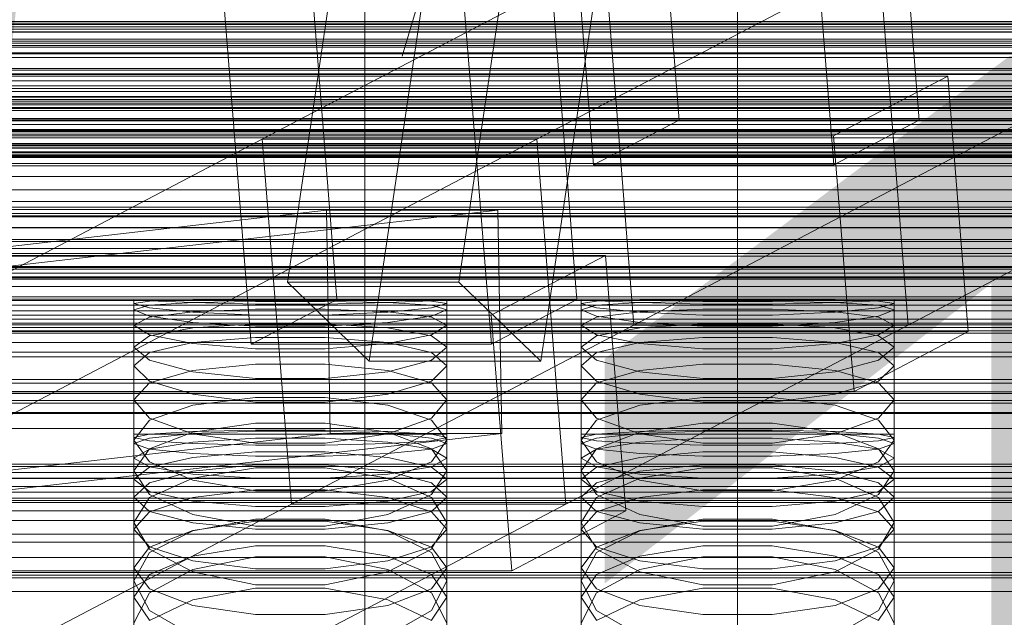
# Model space of a CAD drawing. Header units: millimetres. Extents: x -4738 to 65662, y -68080 to 6847.
# Tile 269 of 656: x -46 to 86, y -33925 to -33845. Entities that reach past the tile are written whole.
import ezdxf

# ---------------------------------------------------------------- set-up
doc = ezdxf.new("R2010")
doc.units = ezdxf.units.MM
for name, color, linetype, lineweight in [('COTAS_O', 1, 'Continuous', 0), ('COTAS_P', 1, 'Continuous', 0), ('frontal_briquetadora', 7, 'Continuous', 0), ('frontal_C01', 7, 'Continuous', 0), ('frontal_C02', 7, 'Continuous', 0), ('frontal_C03', 7, 'Continuous', 0), ('frontal_C10', 7, 'Continuous', 0), ('frontal_secador', 7, 'Continuous', 0)]:
    doc.layers.add(name, color=color, linetype=linetype, lineweight=lineweight)
doc.dimstyles.new('R19_100', dxfattribs={"dimtxt": 250, "dimasz": 150, "dimexe": 150, "dimexo": 80, "dimgap": 100, "dimtad": 1, "dimtih": 1, "dimtoh": 1, "dimdsep": 46, "dimcen": 0.09, "dimadec": 0, "dimazin": 0, "dimtfac": 1, "dimtdec": 4, "dimtofl": 0, "dimtmove": 0, "dimatfit": 3, "dimfxl": 1, "dimtolj": 1, "dimtzin": 0, "dimarcsym": 0})

# ---------------------------------------------------------------- blocks, each defined once
blk = doc.blocks.new('DIM_R30_48')
at = {"layer": 'COTAS_O'}
for p, q in [((-1725, -33700), (-1575, -33655)), ((1725, -33700), (1575, -33655)), ((-1725, -34400), (-1725, -33700)), ((-1725, -33700), (1725, -33700)), ((-1725, -33700), (-1575, -33745)), ((1725, -33700), (1575, -33745)), ((1725, -34400), (1725, -33700))]:
    blk.add_line(p, q, dxfattribs=at)
blk.add_text('3450 O', height=250, dxfattribs=at).set_placement((0, -33600))
blk = doc.blocks.new('DIM_R30_49')
at = {"layer": 'COTAS_P'}
for p, q in [((-150, -32300), (550, -32300)), ((550, -32300), (505, -32450)), ((550, -34900), (550, -32300)), ((550, -32300), (595, -32450)), ((550, -34900), (505, -34750)), ((550, -34900), (595, -34750)), ((-150, -34900), (550, -34900))]:
    blk.add_line(p, q, dxfattribs=at)
blk.add_text('2600 P', height=250, rotation=90, dxfattribs=at).set_placement((450, -33600))
blk = doc.blocks.new('DIM_R30_51')
at = {"layer": 'COTAS_O'}
for p, q in [((-650, -33700), (50, -33700)), ((50, -33700), (5, -33850)), ((50, -34900), (50, -33700)), ((50, -33700), (95, -33850)), ((50, -34900), (5, -34750)), ((50, -34900), (95, -34750)), ((-650, -34900), (50, -34900))]:
    blk.add_line(p, q, dxfattribs=at)
blk.add_text('1200 O', height=250, rotation=90, dxfattribs=at).set_placement((-50, -34300))
blk = doc.blocks.new('DIM_R30_52')
at = {"layer": 'COTAS_O'}
for p, q in [((-650, -34200), (-500, -34155)), ((650, -34200), (500, -34155)), ((-650, -34900), (-650, -34200)), ((-650, -34200), (650, -34200)), ((-650, -34200), (-500, -34245)), ((650, -34200), (500, -34245)), ((650, -34900), (650, -34200))]:
    blk.add_line(p, q, dxfattribs=at)
blk.add_text('1300 O', height=250, dxfattribs=at).set_placement((0, -34100))

msp = doc.modelspace()

# ---------------------------------------------------------------- linework, layer by layer
at = {"layer": 'frontal_briquetadora'}
for p, q in [((200, -33861.773), (-160, -33861.773)), ((-28.92, -33882.856), (-31, -33882.75)), ((-31, -33900.75), (-31, -33882.75)), ((-31, -33883.222), (-28.92, -33882.881)), ((-28.92, -33882.881), (-23.094, -33882.76)), ((-23.094, -33883.094), (-28.92, -33882.856)), ((-23.094, -33882.76), (-14.674, -33882.752)), ((-14.674, -33882.922), (-23.094, -33883.063)), ((-14.674, -33882.752), (-5.326, -33882.752)), ((-5.326, -33882.922), (-14.674, -33882.922)), ((-5.326, -33882.752), (3.094, -33882.76)), ((3.094, -33883.063), (-5.326, -33882.922)), ((3.094, -33882.76), (8.92, -33882.881)), ((8.92, -33882.856), (3.094, -33883.094)), ((11, -33882.75), (8.92, -33882.856)), ((8.92, -33882.881), (11, -33883.222)), ((11, -33900.75), (11, -33882.75)), ((31.08, -33882.856), (29, -33882.75)), ((29, -33900.75), (29, -33882.75)), ((29, -33883.222), (31.08, -33882.881)), ((31.08, -33882.881), (36.906, -33882.76)), ((36.906, -33883.094), (31.08, -33882.856)), ((36.906, -33882.76), (45.326, -33882.752)), ((45.326, -33882.922), (36.906, -33883.063)), ((45.326, -33882.752), (54.674, -33882.752)), ((54.674, -33882.922), (45.326, -33882.922)), ((54.674, -33882.752), (63.094, -33882.76)), ((63.094, -33883.063), (54.674, -33882.922)), ((63.094, -33882.76), (68.92, -33882.881)), ((68.92, -33882.856), (63.094, -33883.094)), ((71, -33882.75), (68.92, -33882.856)), ((68.92, -33882.881), (71, -33883.222)), ((71, -33900.75), (71, -33882.75)), ((-28.92, -33883.775), (-31, -33883.222)), ((-31, -33901.201), (-31, -33883.222)), ((-28.92, -33883.423), (-31, -33884.062)), ((-31, -33902.002), (-31, -33884.062)), ((-31, -33884.062), (-28.92, -33884.912)), ((-23.094, -33883.063), (-28.92, -33883.423)), ((-23.094, -33884.371), (-28.92, -33883.775)), ((-14.674, -33883.285), (-23.094, -33883.094)), ((-14.674, -33883.964), (-23.094, -33884.304)), ((-5.326, -33883.285), (-14.674, -33883.285)), ((-5.326, -33883.964), (-14.674, -33883.964)), ((3.094, -33883.094), (-5.326, -33883.285)), ((3.094, -33884.304), (-5.326, -33883.964)), ((8.92, -33883.423), (3.094, -33883.063)), ((8.92, -33883.775), (3.094, -33884.371)), ((11, -33883.222), (8.92, -33883.775)), ((11, -33884.062), (8.92, -33883.423)), ((8.92, -33884.912), (11, -33884.062)), ((11, -33901.201), (11, -33883.222)), ((11, -33902.002), (11, -33884.062)), ((31.08, -33883.775), (29, -33883.222)), ((29, -33901.201), (29, -33883.222)), ((31.08, -33883.423), (29, -33884.062)), ((29, -33902.002), (29, -33884.062)), ((29, -33884.062), (31.08, -33884.912)), ((36.906, -33883.063), (31.08, -33883.423)), ((36.906, -33884.371), (31.08, -33883.775)), ((45.326, -33883.285), (36.906, -33883.094)), ((45.326, -33883.964), (36.906, -33884.304)), ((54.674, -33883.285), (45.326, -33883.285)), ((54.674, -33883.964), (45.326, -33883.964)), ((63.094, -33883.094), (54.674, -33883.285)), ((63.094, -33884.304), (54.674, -33883.964)), ((68.92, -33883.423), (63.094, -33883.063)), ((68.92, -33883.775), (63.094, -33884.371)), ((71, -33883.222), (68.92, -33883.775)), ((71, -33884.062), (68.92, -33883.423)), ((68.92, -33884.912), (71, -33884.062)), ((71, -33901.201), (71, -33883.222)), ((71, -33902.002), (71, -33884.062)), ((-28.92, -33885.021), (-31, -33886.106)), ((-23.094, -33884.304), (-28.92, -33885.021)), ((-28.92, -33884.912), (-23.094, -33885.746)), ((-14.674, -33884.761), (-23.094, -33884.371)), ((-5.326, -33884.761), (-14.674, -33884.761)), ((3.094, -33884.371), (-5.326, -33884.761)), ((8.92, -33885.021), (3.094, -33884.304)), ((3.094, -33885.746), (8.92, -33884.912)), ((11, -33886.106), (8.92, -33885.021)), ((31.08, -33885.021), (29, -33886.106)), ((36.906, -33884.304), (31.08, -33885.021)), ((31.08, -33884.912), (36.906, -33885.746)), ((45.326, -33884.761), (36.906, -33884.371)), ((54.674, -33884.761), (45.326, -33884.761)), ((63.094, -33884.371), (54.674, -33884.761)), ((68.92, -33885.021), (63.094, -33884.304)), ((63.094, -33885.746), (68.92, -33884.912)), ((71, -33886.106), (68.92, -33885.021)), ((-31, -33903.952), (-31, -33886.106)), ((-28.92, -33887.4), (-31, -33886.106)), ((-28.92, -33887.559), (-23.094, -33886.485)), ((-23.094, -33885.746), (-14.674, -33886.268)), ((-23.094, -33886.485), (-14.674, -33885.947)), ((-14.674, -33885.947), (-5.326, -33885.947)), ((-14.674, -33886.268), (-5.326, -33886.268)), ((-5.326, -33886.268), (3.094, -33885.746)), ((-5.326, -33885.947), (3.094, -33886.485)), ((3.094, -33886.485), (8.92, -33887.559)), ((11, -33886.106), (8.92, -33887.4)), ((11, -33903.952), (11, -33886.106)), ((29, -33903.952), (29, -33886.106)), ((31.08, -33887.4), (29, -33886.106)), ((31.08, -33887.559), (36.906, -33886.485)), ((36.906, -33885.746), (45.326, -33886.268)), ((36.906, -33886.485), (45.326, -33885.947)), ((45.326, -33885.947), (54.674, -33885.947)), ((45.326, -33886.268), (54.674, -33886.268)), ((54.674, -33886.268), (63.094, -33885.746)), ((54.674, -33885.947), (63.094, -33886.485)), ((63.094, -33886.485), (68.92, -33887.559)), ((71, -33886.106), (68.92, -33887.4)), ((71, -33903.952), (71, -33886.106)), ((-31, -33889.086), (-28.92, -33887.559)), ((-23.094, -33888.59), (-28.92, -33887.4)), ((-14.674, -33887.791), (-23.094, -33888.46)), ((-5.326, -33887.791), (-14.674, -33887.791)), ((3.094, -33888.46), (-5.326, -33887.791)), ((8.92, -33887.4), (3.094, -33888.59)), ((8.92, -33887.559), (11, -33889.086)), ((29, -33889.086), (31.08, -33887.559)), ((36.906, -33888.59), (31.08, -33887.4)), ((45.326, -33887.791), (36.906, -33888.46)), ((54.674, -33887.791), (45.326, -33887.791)), ((63.094, -33888.46), (54.674, -33887.791)), ((68.92, -33887.4), (63.094, -33888.59)), ((68.92, -33887.559), (71, -33889.086)), ((-28.92, -33890.822), (-31, -33889.086)), ((-31, -33906.796), (-31, -33889.086)), ((-23.094, -33888.46), (-28.92, -33889.77)), ((-14.674, -33889.308), (-23.094, -33888.59)), ((-5.326, -33889.308), (-14.674, -33889.308)), ((3.094, -33888.59), (-5.326, -33889.308)), ((8.92, -33889.77), (3.094, -33888.46)), ((11, -33889.086), (8.92, -33890.822)), ((11, -33906.796), (11, -33889.086)), ((31.08, -33890.822), (29, -33889.086)), ((29, -33906.796), (29, -33889.086)), ((36.906, -33888.46), (31.08, -33889.77)), ((45.326, -33889.308), (36.906, -33888.59)), ((54.674, -33889.308), (45.326, -33889.308)), ((63.094, -33888.59), (54.674, -33889.308)), ((68.92, -33889.77), (63.094, -33888.46)), ((71, -33889.086), (68.92, -33890.822)), ((71, -33906.796), (71, -33889.086)), ((-28.92, -33889.77), (-31, -33891.591)), ((-23.094, -33892.364), (-28.92, -33890.822)), ((8.92, -33890.822), (3.094, -33892.364)), ((11, -33891.591), (8.92, -33889.77)), ((31.08, -33889.77), (29, -33891.591)), ((36.906, -33892.364), (31.08, -33890.822)), ((68.92, -33890.822), (63.094, -33892.364)), ((71, -33891.591), (68.92, -33889.77)), ((-31, -33909.185), (-31, -33891.591)), ((-31, -33891.591), (-28.92, -33893.618)), ((-14.674, -33891.333), (-23.094, -33892.198)), ((-5.326, -33891.333), (-14.674, -33891.333)), ((3.094, -33892.198), (-5.326, -33891.333)), ((8.92, -33893.618), (11, -33891.591)), ((11, -33909.185), (11, -33891.591)), ((29, -33909.185), (29, -33891.591)), ((29, -33891.591), (31.08, -33893.618)), ((45.326, -33891.333), (36.906, -33892.198)), ((54.674, -33891.333), (45.326, -33891.333)), ((63.094, -33892.198), (54.674, -33891.333)), ((68.92, -33893.618), (71, -33891.591)), ((71, -33909.185), (71, -33891.591)), ((-23.094, -33892.198), (-28.92, -33893.859)), ((-14.674, -33893.278), (-23.094, -33892.364)), ((-5.326, -33893.277), (-14.674, -33893.278)), ((3.094, -33892.364), (-5.326, -33893.277)), ((8.92, -33893.859), (3.094, -33892.198)), ((36.906, -33892.198), (31.08, -33893.859)), ((45.326, -33893.278), (36.906, -33892.364)), ((54.674, -33893.277), (45.326, -33893.278)), ((63.094, -33892.364), (54.674, -33893.277)), ((68.92, -33893.859), (63.094, -33892.198)), ((-28.92, -33893.859), (-31, -33896.116)), ((-28.92, -33893.618), (-23.094, -33895.393)), ((3.094, -33895.393), (8.92, -33893.618)), ((11, -33896.116), (8.92, -33893.859)), ((31.08, -33893.859), (29, -33896.116)), ((31.08, -33893.618), (36.906, -33895.393)), ((63.094, -33895.393), (68.92, -33893.618)), ((71, -33896.116), (68.92, -33893.859)), ((200, -33895.045), (-160, -33895.045)), ((-28.92, -33898.576), (-31, -33896.116)), ((-31, -33913.502), (-31, -33896.116)), ((-23.094, -33895.393), (-14.674, -33896.435)), ((-23.094, -33896.858), (-14.674, -33895.8)), ((-14.674, -33895.8), (-5.326, -33895.8)), ((-5.326, -33896.435), (3.094, -33895.393)), ((-5.326, -33895.8), (3.094, -33896.858)), ((11, -33896.116), (8.92, -33898.576)), ((11, -33913.502), (11, -33896.116)), ((31.08, -33898.576), (29, -33896.116)), ((29, -33913.502), (29, -33896.116)), ((36.906, -33895.393), (45.326, -33896.435)), ((36.906, -33896.858), (45.326, -33895.8)), ((45.326, -33895.8), (54.674, -33895.8)), ((54.674, -33896.435), (63.094, -33895.393)), ((54.674, -33895.8), (63.094, -33896.858)), ((71, -33896.116), (68.92, -33898.576)), ((71, -33913.502), (71, -33896.116)), ((-28.92, -33898.867), (-23.094, -33896.858)), ((-14.674, -33896.435), (-5.326, -33896.435)), ((3.094, -33896.858), (8.92, -33898.867)), ((31.08, -33898.867), (36.906, -33896.858)), ((45.326, -33896.435), (54.674, -33896.435)), ((63.094, -33896.858), (68.92, -33898.867)), ((-23.094, -33900.697), (-28.92, -33898.576)), ((8.92, -33898.576), (3.094, -33900.697)), ((36.906, -33900.697), (31.08, -33898.576)), ((68.92, -33898.576), (63.094, -33900.697)), ((184, -33900), (-194, -33900)), ((-31, -33901.553), (-28.92, -33898.867)), ((-14.674, -33899.285), (-23.094, -33900.472)), ((-5.326, -33899.285), (-14.674, -33899.285)), ((3.094, -33900.472), (-5.326, -33899.285)), ((8.92, -33898.867), (11, -33901.553)), ((29, -33901.553), (31.08, -33898.867)), ((45.326, -33899.285), (36.906, -33900.472)), ((54.674, -33899.285), (45.326, -33899.285)), ((63.094, -33900.472), (54.674, -33899.285)), ((68.92, -33898.867), (71, -33901.553)), ((-31, -33900.75), (-28.92, -33900.75)), ((-28.92, -33900.754), (-31, -33901.201)), ((-31, -33901.201), (-28.92, -33901.648)), ((-31, -33902.002), (-28.92, -33901.257)), ((-23.093, -33900.395), (-28.92, -33900.754)), ((-23.094, -33900.472), (-28.92, -33902.709)), ((-28.92, -33901.257), (-23.093, -33900.66)), ((-28.92, -33900.75), (-23.093, -33900.75)), ((-14.674, -33901.931), (-23.094, -33900.697)), ((-14.673, -33900.196), (-23.093, -33900.395)), ((-23.093, -33900.66), (-14.673, -33900.329)), ((-23.093, -33900.75), (-14.673, -33900.75)), ((-23.093, -33901.809), (-14.673, -33901.279)), ((-5.327, -33900.196), (-14.673, -33900.196)), ((-14.673, -33900.329), (-5.327, -33900.329)), ((-14.673, -33900.75), (-5.327, -33900.75)), ((-14.673, -33901.279), (-5.327, -33901.279)), ((3.093, -33900.395), (-5.327, -33900.196)), ((-5.327, -33900.329), (3.093, -33900.66)), ((-5.327, -33900.75), (3.093, -33900.75)), ((-5.327, -33901.279), (3.093, -33901.809)), ((3.094, -33900.697), (-5.326, -33901.931)), ((8.92, -33900.754), (3.093, -33900.395)), ((3.093, -33900.66), (8.92, -33901.257)), ((3.093, -33900.75), (8.92, -33900.75)), ((8.92, -33902.709), (3.094, -33900.472)), ((8.92, -33900.75), (11, -33900.75)), ((11, -33901.201), (8.92, -33900.754)), ((8.92, -33901.648), (11, -33901.201)), ((8.92, -33901.257), (11, -33902.002)), ((29, -33900.75), (31.08, -33900.75)), ((31.08, -33900.754), (29, -33901.201)), ((29, -33901.201), (31.08, -33901.648)), ((29, -33902.002), (31.08, -33901.257)), ((36.907, -33900.395), (31.08, -33900.754)), ((36.906, -33900.472), (31.08, -33902.709)), ((31.08, -33901.257), (36.907, -33900.66)), ((31.08, -33900.75), (36.907, -33900.75)), ((45.326, -33901.931), (36.906, -33900.697)), ((45.327, -33900.196), (36.907, -33900.395)), ((36.907, -33900.66), (45.327, -33900.329)), ((36.907, -33900.75), (45.327, -33900.75)), ((36.907, -33901.809), (45.327, -33901.279)), ((54.673, -33900.196), (45.327, -33900.196)), ((45.327, -33900.329), (54.673, -33900.329)), ((45.327, -33900.75), (54.673, -33900.75)), ((45.327, -33901.279), (54.673, -33901.279)), ((63.093, -33900.395), (54.673, -33900.196)), ((54.673, -33900.329), (63.093, -33900.66)), ((54.673, -33900.75), (63.093, -33900.75)), ((54.673, -33901.279), (63.093, -33901.809)), ((63.094, -33900.697), (54.674, -33901.931)), ((68.92, -33900.754), (63.093, -33900.395)), ((63.093, -33900.66), (68.92, -33901.257)), ((63.093, -33900.75), (68.92, -33900.75)), ((68.92, -33902.709), (63.094, -33900.472)), ((68.92, -33900.75), (71, -33900.75)), ((71, -33901.201), (68.92, -33900.754)), ((68.92, -33901.648), (71, -33901.201)), ((68.92, -33901.257), (71, -33902.002)), ((-28.92, -33904.442), (-31, -33901.553)), ((-31, -33918.691), (-31, -33901.553)), ((-28.92, -33902.746), (-31, -33902.002)), ((-28.92, -33902.709), (-31, -33905.679)), ((-28.92, -33901.648), (-23.093, -33902.006)), ((-28.92, -33902.762), (-23.093, -33901.809)), ((-23.093, -33903.344), (-28.92, -33902.746)), ((-23.093, -33902.006), (-14.673, -33902.205)), ((-5.326, -33901.931), (-14.674, -33901.931)), ((-14.673, -33902.205), (-5.327, -33902.205)), ((-5.327, -33902.205), (3.093, -33902.006)), ((3.093, -33902.006), (8.92, -33901.648)), ((3.093, -33901.809), (8.92, -33902.762)), ((8.92, -33902.746), (3.093, -33903.344)), ((11, -33901.553), (8.92, -33904.442)), ((11, -33902.002), (8.92, -33902.746)), ((11, -33905.679), (8.92, -33902.709)), ((11, -33918.691), (11, -33901.553)), ((31.08, -33904.442), (29, -33901.553)), ((29, -33918.691), (29, -33901.553)), ((31.08, -33902.746), (29, -33902.002)), ((31.08, -33902.709), (29, -33905.679)), ((31.08, -33901.648), (36.907, -33902.006)), ((31.08, -33902.762), (36.907, -33901.809)), ((36.907, -33903.344), (31.08, -33902.746)), ((36.907, -33902.006), (45.327, -33902.205)), ((54.674, -33901.931), (45.326, -33901.931)), ((45.327, -33902.205), (54.673, -33902.205)), ((54.673, -33902.205), (63.093, -33902.006)), ((63.093, -33902.006), (68.92, -33901.648)), ((63.093, -33901.809), (68.92, -33902.762)), ((68.92, -33902.746), (63.093, -33903.344)), ((71, -33901.553), (68.92, -33904.442)), ((71, -33902.002), (68.92, -33902.746)), ((71, -33905.679), (68.92, -33902.709)), ((71, -33918.691), (71, -33901.553)), ((-31, -33903.952), (-28.92, -33902.762)), ((-31, -33903.952), (-28.92, -33905.141)), ((-23.093, -33903.856), (-28.92, -33905.165)), ((-14.673, -33903.131), (-23.093, -33903.856)), ((-14.673, -33903.675), (-23.093, -33903.344)), ((-5.327, -33903.131), (-14.673, -33903.131)), ((-5.327, -33903.675), (-14.673, -33903.675)), ((3.093, -33903.856), (-5.327, -33903.131)), ((3.093, -33903.344), (-5.327, -33903.675)), ((8.92, -33905.165), (3.093, -33903.856)), ((8.92, -33902.762), (11, -33903.952)), ((8.92, -33905.141), (11, -33903.952)), ((29, -33903.952), (31.08, -33902.762)), ((29, -33903.952), (31.08, -33905.141)), ((36.907, -33903.856), (31.08, -33905.165)), ((45.327, -33903.131), (36.907, -33903.856)), ((45.327, -33903.675), (36.907, -33903.344)), ((54.673, -33903.131), (45.327, -33903.131)), ((54.673, -33903.675), (45.327, -33903.675)), ((63.093, -33903.856), (54.673, -33903.131)), ((63.093, -33903.344), (54.673, -33903.675)), ((68.92, -33905.165), (63.093, -33903.856)), ((68.92, -33902.762), (71, -33903.952)), ((68.92, -33905.141), (71, -33903.952)), ((-28.92, -33905.165), (-31, -33906.796)), ((-23.094, -33906.903), (-28.92, -33904.442)), ((-28.92, -33905.141), (-23.093, -33906.095)), ((-14.674, -33905.267), (-23.094, -33906.643)), ((-23.093, -33905.719), (-14.673, -33904.863)), ((-5.326, -33905.267), (-14.674, -33905.267)), ((-14.673, -33904.863), (-5.327, -33904.863)), ((-5.327, -33904.863), (3.093, -33905.719)), ((3.094, -33906.643), (-5.326, -33905.267)), ((3.093, -33906.095), (8.92, -33905.141)), ((8.92, -33904.442), (3.094, -33906.903)), ((11, -33906.796), (8.92, -33905.165)), ((31.08, -33905.165), (29, -33906.796)), ((36.906, -33906.903), (31.08, -33904.442)), ((31.08, -33905.141), (36.907, -33906.095)), ((45.326, -33905.267), (36.906, -33906.643)), ((36.907, -33905.719), (45.327, -33904.863)), ((54.674, -33905.267), (45.326, -33905.267)), ((45.327, -33904.863), (54.673, -33904.863)), ((54.673, -33904.863), (63.093, -33905.719)), ((63.094, -33906.643), (54.674, -33905.267)), ((63.093, -33906.095), (68.92, -33905.141)), ((68.92, -33904.442), (63.094, -33906.903)), ((71, -33906.796), (68.92, -33905.165)), ((-31, -33922.627), (-31, -33905.679)), ((-31, -33905.679), (-28.92, -33908.849)), ((-28.92, -33907.261), (-23.093, -33905.719)), ((-23.094, -33906.643), (-28.92, -33909.219)), ((-23.093, -33906.095), (-14.673, -33906.624)), ((-14.673, -33906.624), (-5.327, -33906.624)), ((-5.327, -33906.624), (3.093, -33906.095)), ((3.093, -33905.719), (8.92, -33907.261)), ((8.92, -33909.219), (3.094, -33906.643)), ((8.92, -33908.849), (11, -33905.679)), ((11, -33922.627), (11, -33905.679)), ((29, -33922.627), (29, -33905.679)), ((29, -33905.679), (31.08, -33908.849)), ((31.08, -33907.261), (36.907, -33905.719)), ((36.906, -33906.643), (31.08, -33909.219)), ((36.907, -33906.095), (45.327, -33906.624)), ((45.327, -33906.624), (54.673, -33906.624)), ((54.673, -33906.624), (63.093, -33906.095)), ((63.093, -33905.719), (68.92, -33907.261)), ((68.92, -33909.219), (63.094, -33906.643)), ((68.92, -33908.849), (71, -33905.679)), ((71, -33922.627), (71, -33905.679)), ((-31, -33906.796), (-28.92, -33908.427)), ((-31, -33909.185), (-28.92, -33907.261)), ((-14.674, -33908.325), (-23.094, -33906.903)), ((3.094, -33906.903), (-5.326, -33908.325)), ((8.92, -33908.427), (11, -33906.796)), ((8.92, -33907.261), (11, -33909.185)), ((29, -33906.796), (31.08, -33908.427)), ((29, -33909.185), (31.08, -33907.261)), ((45.326, -33908.325), (36.906, -33906.903)), ((63.094, -33906.903), (54.674, -33908.325)), ((68.92, -33908.427), (71, -33906.796)), ((68.92, -33907.261), (71, -33909.185)), ((-28.92, -33911.108), (-31, -33909.185)), ((-28.92, -33909.219), (-31, -33912.608)), ((-28.92, -33908.427), (-23.093, -33909.735)), ((-28.92, -33908.849), (-23.094, -33911.534)), ((-28.92, -33911.144), (-23.093, -33909.253)), ((-23.093, -33909.253), (-14.673, -33908.203)), ((-5.326, -33908.325), (-14.674, -33908.325)), ((-14.673, -33908.203), (-5.327, -33908.203)), ((-5.327, -33908.203), (3.093, -33909.253)), ((3.093, -33909.735), (8.92, -33908.427)), ((3.093, -33909.253), (8.92, -33911.144)), ((3.094, -33911.534), (8.92, -33908.849)), ((11, -33909.185), (8.92, -33911.108)), ((11, -33912.608), (8.92, -33909.219)), ((31.08, -33911.108), (29, -33909.185)), ((31.08, -33909.219), (29, -33912.608)), ((31.08, -33908.427), (36.907, -33909.735)), ((31.08, -33908.849), (36.906, -33911.534)), ((31.08, -33911.144), (36.907, -33909.253)), ((36.907, -33909.253), (45.327, -33908.203)), ((54.674, -33908.325), (45.326, -33908.325)), ((45.327, -33908.203), (54.673, -33908.203)), ((54.673, -33908.203), (63.093, -33909.253)), ((63.093, -33909.735), (68.92, -33908.427)), ((63.093, -33909.253), (68.92, -33911.144)), ((63.094, -33911.534), (68.92, -33908.849)), ((71, -33909.185), (68.92, -33911.108)), ((71, -33912.608), (68.92, -33909.219)), ((-23.093, -33909.735), (-14.673, -33910.461)), ((-14.673, -33910.461), (-5.327, -33910.461)), ((-5.327, -33910.461), (3.093, -33909.735)), ((36.907, -33909.735), (45.327, -33910.461)), ((45.327, -33910.461), (54.673, -33910.461)), ((54.673, -33910.461), (63.093, -33909.735)), ((-31, -33913.502), (-28.92, -33911.144)), ((-23.093, -33912.651), (-28.92, -33911.108)), ((-23.094, -33911.534), (-14.674, -33913.08)), ((-5.326, -33913.08), (3.094, -33911.534)), ((8.92, -33911.108), (3.093, -33912.651)), ((8.92, -33911.144), (11, -33913.502)), ((29, -33913.502), (31.08, -33911.144)), ((36.907, -33912.651), (31.08, -33911.108)), ((36.906, -33911.534), (45.326, -33913.08)), ((54.674, -33913.08), (63.094, -33911.534)), ((68.92, -33911.108), (63.093, -33912.651)), ((68.92, -33911.144), (71, -33913.502)), ((-28.92, -33916.193), (-31, -33912.608)), ((-31, -33929.238), (-31, -33912.608)), ((-23.094, -33913.701), (-14.674, -33912.14)), ((-14.673, -33912.428), (-23.093, -33913.668)), ((-14.673, -33913.507), (-23.093, -33912.651)), ((-14.674, -33912.14), (-5.326, -33912.14)), ((-14.674, -33913.08), (-5.326, -33913.08)), ((-5.327, -33912.428), (-14.673, -33912.428)), ((3.093, -33913.668), (-5.327, -33912.428)), ((3.093, -33912.651), (-5.327, -33913.507)), ((-5.326, -33912.14), (3.094, -33913.701)), ((11, -33912.608), (8.92, -33916.193)), ((11, -33929.238), (11, -33912.608)), ((31.08, -33916.193), (29, -33912.608)), ((29, -33929.238), (29, -33912.608)), ((36.906, -33913.701), (45.326, -33912.14)), ((45.327, -33912.428), (36.907, -33913.668)), ((45.327, -33913.507), (36.907, -33912.651)), ((45.326, -33912.14), (54.674, -33912.14)), ((45.326, -33913.08), (54.674, -33913.08)), ((54.673, -33912.428), (45.327, -33912.428)), ((63.093, -33913.668), (54.673, -33912.428)), ((63.093, -33912.651), (54.673, -33913.507)), ((54.674, -33912.14), (63.094, -33913.701)), ((71, -33912.608), (68.92, -33916.193)), ((71, -33929.238), (71, -33912.608)), ((-31, -33913.502), (-28.92, -33915.861)), ((-23.093, -33913.668), (-28.92, -33915.903)), ((-28.92, -33916.61), (-23.094, -33913.701)), ((-5.327, -33913.507), (-14.673, -33913.507)), ((8.92, -33915.903), (3.093, -33913.668)), ((3.094, -33913.701), (8.92, -33916.61)), ((8.92, -33915.861), (11, -33913.502)), ((29, -33913.502), (31.08, -33915.861)), ((36.907, -33913.668), (31.08, -33915.903)), ((31.08, -33916.61), (36.906, -33913.701)), ((54.673, -33913.507), (45.327, -33913.507)), ((68.92, -33915.903), (63.093, -33913.668)), ((63.094, -33913.701), (68.92, -33916.61)), ((68.92, -33915.861), (71, -33913.502)), ((-28.92, -33915.903), (-31, -33918.691)), ((-28.92, -33915.861), (-23.093, -33917.752)), ((-23.093, -33917.096), (-14.673, -33915.73)), ((-14.673, -33915.73), (-5.327, -33915.73)), ((-5.327, -33915.73), (3.093, -33917.096)), ((3.093, -33917.752), (8.92, -33915.861)), ((11, -33918.691), (8.92, -33915.903)), ((31.08, -33915.903), (29, -33918.691)), ((31.08, -33915.861), (36.907, -33917.752)), ((36.907, -33917.096), (45.327, -33915.73)), ((45.327, -33915.73), (54.673, -33915.73)), ((54.673, -33915.73), (63.093, -33917.096)), ((63.093, -33917.752), (68.92, -33915.861)), ((71, -33918.691), (68.92, -33915.903)), ((-31, -33920.41), (-28.92, -33916.61)), ((-23.094, -33919.209), (-28.92, -33916.193)), ((-28.92, -33919.558), (-23.093, -33917.096)), ((-14.674, -33917.209), (-23.094, -33918.891)), ((-5.326, -33917.209), (-14.674, -33917.209)), ((3.094, -33918.891), (-5.326, -33917.209)), ((3.093, -33917.096), (8.92, -33919.558)), ((8.92, -33916.193), (3.094, -33919.209)), ((8.92, -33916.61), (11, -33920.41)), ((29, -33920.41), (31.08, -33916.61)), ((36.906, -33919.209), (31.08, -33916.193)), ((31.08, -33919.558), (36.907, -33917.096)), ((45.326, -33917.209), (36.906, -33918.891)), ((54.674, -33917.209), (45.326, -33917.209)), ((63.094, -33918.891), (54.674, -33917.209)), ((63.093, -33917.096), (68.92, -33919.558)), ((68.92, -33916.193), (63.094, -33919.209)), ((68.92, -33916.61), (71, -33920.41)), ((-23.093, -33917.752), (-14.673, -33918.801)), ((-5.327, -33918.801), (3.093, -33917.752)), ((36.907, -33917.752), (45.327, -33918.801)), ((54.673, -33918.801), (63.093, -33917.752)), ((-31, -33918.691), (-28.92, -33921.478)), ((-31, -33922.627), (-28.92, -33919.558)), ((-23.094, -33918.891), (-28.92, -33922.018)), ((-14.674, -33920.937), (-23.094, -33919.209)), ((-14.673, -33918.801), (-5.327, -33918.801)), ((3.094, -33919.209), (-5.326, -33920.937)), ((8.92, -33922.018), (3.094, -33918.891)), ((8.92, -33921.478), (11, -33918.691)), ((8.92, -33919.558), (11, -33922.627)), ((29, -33918.691), (31.08, -33921.478)), ((29, -33922.627), (31.08, -33919.558)), ((36.906, -33918.891), (31.08, -33922.018)), ((45.326, -33920.937), (36.906, -33919.209)), ((45.327, -33918.801), (54.673, -33918.801)), ((63.094, -33919.209), (54.674, -33920.937)), ((68.92, -33922.018), (63.094, -33918.891)), ((68.92, -33921.478), (71, -33918.691)), ((68.92, -33919.558), (71, -33922.627)), ((200, -33920), (-160, -33920)), ((-28.92, -33924.402), (-31, -33920.41)), ((-31, -33936.682), (-31, -33920.41)), ((-5.326, -33920.937), (-14.674, -33920.937)), ((11, -33920.41), (8.92, -33924.402)), ((11, -33936.682), (11, -33920.41)), ((31.08, -33924.402), (29, -33920.41)), ((29, -33936.682), (29, -33920.41)), ((54.674, -33920.937), (45.326, -33920.937)), ((71, -33920.41), (68.92, -33924.402)), ((71, -33936.682), (71, -33920.41)), ((-28.92, -33922.018), (-31, -33926.087)), ((-28.92, -33921.478), (-23.093, -33923.713)), ((-23.093, -33922.955), (-14.673, -33921.403)), ((-14.673, -33921.403), (-5.327, -33921.403)), ((-5.327, -33921.403), (3.093, -33922.955)), ((3.093, -33923.713), (8.92, -33921.478)), ((11, -33926.087), (8.92, -33922.018)), ((31.08, -33922.018), (29, -33926.087)), ((31.08, -33921.478), (36.907, -33923.713)), ((36.907, -33922.955), (45.327, -33921.403)), ((45.327, -33921.403), (54.673, -33921.403)), ((54.673, -33921.403), (63.093, -33922.955)), ((63.093, -33923.713), (68.92, -33921.478)), ((71, -33926.087), (68.92, -33922.018)), ((-28.92, -33925.697), (-31, -33922.627)), ((-28.92, -33925.751), (-23.093, -33922.955)), ((-23.093, -33923.713), (-14.673, -33924.953)), ((-5.327, -33924.953), (3.093, -33923.713)), ((3.093, -33922.955), (8.92, -33925.751)), ((11, -33922.627), (8.92, -33925.697)), ((31.08, -33925.697), (29, -33922.627)), ((31.08, -33925.751), (36.907, -33922.955)), ((36.907, -33923.713), (45.327, -33924.953)), ((54.673, -33924.953), (63.093, -33923.713)), ((63.093, -33922.955), (68.92, -33925.751)), ((71, -33922.627), (68.92, -33925.697)), ((-23.094, -33927.741), (-28.92, -33924.402)), ((-14.673, -33924.953), (-5.327, -33924.953)), ((8.92, -33924.402), (3.094, -33927.741)), ((36.906, -33927.741), (31.08, -33924.402)), ((45.327, -33924.953), (54.673, -33924.953)), ((68.92, -33924.402), (63.094, -33927.741))]:
    msp.add_line(p, q, dxfattribs=at)
at = {"layer": 'frontal_C01'}
for p, q in [((0, -33994.965), (0, -33732.352)), ((0, -33738.133), (0, -34000.746)), ((-425, -33848.019), (425, -33848.019)), ((980, -33857.304), (-980, -33857.304)), ((980, -33862.304), (-980, -33862.304)), ((980, -33912.304), (-980, -33912.304)), ((980, -33917.304), (-980, -33917.304))]:
    msp.add_line(p, q, dxfattribs=at)
at = {"layer": 'frontal_C02'}
for p, q in [((0, -33940.443), (0, -33649.948)), ((0, -33655.678), (0, -33946.173)), ((-440, -33845.381), (440, -33845.381)), ((-440, -33845.592), (440, -33845.592)), ((-440, -33845.782), (440, -33845.782)), ((-440, -33846.402), (440, -33846.402)), ((-440, -33846.769), (440, -33846.769)), ((311.15, -33846.803), (-311.15, -33846.803)), ((-440, -33847.755), (440, -33847.755)), ((-440, -33848.275), (440, -33848.275)), ((-440, -33849.559), (440, -33849.559)), ((-311.15, -33848.807), (311.15, -33848.807)), ((-440, -33850.196), (440, -33850.196)), ((440, -33851.691), (-440, -33851.691)), ((-440, -33852.401), (440, -33852.401)), ((-311.15, -33853.336), (311.15, -33853.336)), ((-440, -33854.006), (440, -33854.006)), ((-440, -33854.741), (440, -33854.741)), ((-440, -33856.346), (440, -33856.346)), ((-311.15, -33855.411), (311.15, -33855.411)), ((-440, -33857.056), (440, -33857.056)), ((-440, -33858.551), (440, -33858.551)), ((-440, -33859.188), (440, -33859.188)), ((-440, -33860.472), (440, -33860.472)), ((-311.15, -33859.94), (311.15, -33859.94)), ((-440, -33860.992), (440, -33860.992)), ((-440, -33861.977), (440, -33861.977)), ((-440, -33862.345), (440, -33862.345)), ((-440, -33862.964), (440, -33862.964)), ((-311.15, -33861.944), (311.15, -33861.944)), ((-440, -33863.155), (440, -33863.155)), ((-440, -33863.366), (440, -33863.366)), ((-311.15, -33866.164), (311.15, -33866.164)), ((-311.15, -33867.961), (311.15, -33867.961)), ((-311.15, -33871.585), (311.15, -33871.585)), ((-311.15, -33873.052), (311.15, -33873.052)), ((-311.15, -33875.833), (311.15, -33875.833)), ((-450, -33876.51), (450, -33876.51)), ((-311.15, -33876.871), (311.15, -33876.871)), ((-311.15, -33878.619), (311.15, -33878.619)), ((-311.15, -33879.156), (311.15, -33879.156)), ((-311.15, -33879.752), (311.15, -33879.752)), ((450, -33888.432), (-450, -33888.432)), ((450, -33909.919), (-450, -33909.919)), ((-450, -33921.841), (450, -33921.841))]:
    msp.add_line(p, q, dxfattribs=at)
at = {"layer": 'frontal_C03'}
for p, q in [((1250, -33846.104), (-1250, -33846.104)), ((-1496, -33847.994), (1496, -33847.994)), ((1496, -33848.585), (-1496, -33848.585)), ((1496, -33851.894), (-1496, -33851.894)), ((1496, -33852.485), (-1496, -33852.485)), ((1250, -33854.375), (-1250, -33854.375)), ((1496, -33855.542), (-1496, -33855.542)), ((1496, -33856.043), (-1496, -33856.043)), ((1250, -33855.854), (-1250, -33855.854)), ((1250, -33856.542), (-1250, -33856.542)), ((1250, -33856.918), (-1250, -33856.918)), ((1496, -33858.383), (-1496, -33858.383)), ((1496, -33858.718), (-1496, -33858.718)), ((1496, -33859.984), (-1496, -33859.984)), ((1496, -33860.101), (-1496, -33860.101)), ((1250, -33859.864), (-1250, -33859.864)), ((1250, -33860.181), (-1250, -33860.181)), ((1250, -33860.974), (-1250, -33860.974)), ((-1250, -33861.739), (1250, -33861.739)), ((1250, -33862.042), (-1250, -33862.042)), ((1250, -33862.862), (-1250, -33862.862)), ((1250, -33863.495), (-1250, -33863.495)), ((1250, -33863.626), (-1250, -33863.626)), ((1250, -33864.42), (-1250, -33864.42)), ((1250, -33864.736), (-1250, -33864.736)), ((1250, -33864.749), (-1250, -33864.749)), ((1250, -33869.528), (-1250, -33869.528)), ((1250, -33870.598), (-1250, -33870.598)), ((1250, -33871.133), (-1250, -33871.133)), ((1250, -33871.435), (-1250, -33871.435)), ((1250, -33874.601), (-1250, -33874.601)), ((1250, -33874.895), (-1250, -33874.895)), ((1496, -33878.238), (-1496, -33878.238)), ((1496, -33878.356), (-1496, -33878.356)), ((1496, -33879.622), (-1496, -33879.622)), ((1496, -33879.957), (-1496, -33879.957)), ((-1250, -33880.914), (1250, -33880.914)), ((1496, -33882.297), (-1496, -33882.297)), ((1496, -33882.798), (-1496, -33882.798)), ((1250, -33882.322), (-1250, -33882.322)), ((1250, -33882.638), (-1250, -33882.638)), ((1250, -33882.807), (-1250, -33882.807)), ((1250, -33883.432), (-1250, -33883.432)), ((-1250, -33884.196), (1250, -33884.196)), ((1250, -33885.319), (-1250, -33885.319)), ((-1496, -33885.855), (1496, -33885.855)), ((1496, -33886.446), (-1496, -33886.446)), ((1250, -33886.083), (-1250, -33886.083)), ((1250, -33886.877), (-1250, -33886.877)), ((1250, -33887.194), (-1250, -33887.194)), ((1496, -33889.755), (-1496, -33889.755)), ((1496, -33890.346), (-1496, -33890.346)), ((1496, -33893.403), (-1496, -33893.403)), ((1250, -33893.394), (-1250, -33893.394)), ((1496, -33893.905), (-1496, -33893.905)), ((1250, -33895.287), (-1250, -33895.287)), ((1496, -33896.244), (-1496, -33896.244)), ((1496, -33896.579), (-1496, -33896.579)), ((1496, -33897.845), (-1496, -33897.845)), ((1496, -33897.963), (-1496, -33897.963)), ((1250, -33904.779), (-1250, -33904.779)), ((1250, -33905.068), (-1250, -33905.068)), ((1250, -33905.096), (-1250, -33905.096)), ((1250, -33905.89), (-1250, -33905.89)), ((-1250, -33906.654), (1250, -33906.654)), ((1250, -33906.673), (-1250, -33906.673)), ((1250, -33907.777), (-1250, -33907.777)), ((1250, -33908.541), (-1250, -33908.541)), ((1250, -33909.335), (-1250, -33909.335)), ((1250, -33909.652), (-1250, -33909.652)), ((1250, -33914.159), (-1250, -33914.159)), ((1250, -33915.232), (-1250, -33915.232)), ((1250, -33919.283), (-1250, -33919.283)), ((1250, -33919.66), (-1250, -33919.66))]:
    msp.add_line(p, q, dxfattribs=at)
at = {"layer": 'frontal_C10'}
for p, q in [((20.667, -33670.154), (-10.387, -33880.354)), ((12.626, -33880.354), (43.68, -33670.154)), ((27.289, -33672.452), (42.173, -33858.594)), ((74.391, -33858.594), (59.507, -33672.452)), ((30.689, -33864.609), (15.805, -33678.466)), ((62.906, -33864.609), (48.022, -33678.466)), ((0.578, -33890.964), (31.632, -33680.764)), ((23.59, -33890.964), (54.645, -33680.764)), ((-18.649, -33696.509), (-3.765, -33882.652)), ((28.453, -33882.652), (13.569, -33696.509)), ((-15.249, -33888.666), (-30.133, -33702.523)), ((16.968, -33888.666), (2.084, -33702.523)), ((36.088, -33886.094), (240.895, -33778.839)), ((72.908, -33886.094), (277.715, -33778.839)), ((32.171, -33837.109), (-13.767, -33861.166)), ((23.053, -33861.166), (68.991, -33837.109)), ((36.088, -33886.094), (32.171, -33837.109)), ((68.991, -33837.109), (72.908, -33886.094)), ((78.214, -33852.694), (-750.233, -33852.694)), ((62.902, -33860.713), (78.214, -33852.694)), ((80.956, -33886.983), (78.214, -33852.694)), ((30.689, -33864.609), (42.173, -33858.594)), ((42.173, -33858.594), (74.391, -33858.594)), ((74.391, -33858.594), (62.906, -33864.609)), ((-765.546, -33860.713), (62.902, -33860.713)), ((-13.767, -33861.166), (-473.146, -34101.739)), ((-436.326, -34101.739), (23.053, -33861.166)), ((-13.767, -33861.166), (23.053, -33861.166)), ((-9.85, -33910.151), (-13.767, -33861.166)), ((23.053, -33861.166), (26.97, -33910.151)), ((62.902, -33860.713), (65.643, -33895.002)), ((62.906, -33864.609), (30.689, -33864.609)), ((-5.167, -33870.674), (-479.43, -33925.104)), ((-456.418, -33925.104), (17.845, -33870.674)), ((-5.167, -33870.674), (17.845, -33870.674)), ((-4.642, -33900.644), (-5.167, -33870.674)), ((17.845, -33870.674), (18.371, -33900.644)), ((32.276, -33876.751), (-796.171, -33876.751)), ((16.964, -33884.77), (32.276, -33876.751)), ((35.018, -33911.04), (32.276, -33876.751)), ((-10.387, -33880.354), (0.578, -33890.964)), ((12.626, -33880.354), (-10.387, -33880.354)), ((23.59, -33890.964), (12.626, -33880.354)), ((-15.249, -33888.666), (-3.765, -33882.652)), ((-3.765, -33882.652), (28.453, -33882.652)), ((28.453, -33882.652), (16.968, -33888.666)), ((-811.484, -33884.77), (16.964, -33884.77)), ((16.964, -33884.77), (19.705, -33919.059)), ((-9.85, -33910.151), (36.088, -33886.094)), ((26.97, -33910.151), (72.908, -33886.094)), ((72.908, -33886.094), (36.088, -33886.094)), ((-747.491, -33886.983), (80.956, -33886.983)), ((80.956, -33886.983), (65.643, -33895.002)), ((16.968, -33888.666), (-15.249, -33888.666)), ((0.578, -33890.964), (23.59, -33890.964)), ((65.643, -33895.002), (-762.804, -33895.002)), ((-478.905, -33955.074), (-4.642, -33900.644)), ((-455.893, -33955.074), (18.371, -33900.644)), ((18.371, -33900.644), (-4.642, -33900.644)), ((-469.229, -34150.724), (-9.85, -33910.151)), ((-432.409, -34150.724), (26.97, -33910.151)), ((26.97, -33910.151), (-9.85, -33910.151)), ((-793.429, -33911.04), (35.018, -33911.04)), ((35.018, -33911.04), (19.705, -33919.059)), ((19.705, -33919.059), (-808.742, -33919.059))]:
    msp.add_line(p, q, dxfattribs=at)
at = {"layer": 'frontal_secador'}
for p, q in [((1250, -33849.715), (-1250, -33849.715)), ((1250, -33862.349), (-1250, -33862.349)), ((1250, -33870.291), (-1250, -33870.291)), ((1250, -33873), (-1250, -33873))]:
    msp.add_line(p, q, dxfattribs=at)

# ---------------------------------------------------------------- dimensions: what is measured, and where the dimension line sits
at = {"layer": 'COTAS_O'}
for p1, p2, distance, picture, middle in [((-650, -34900), (-650, -33700), -700, 'DIM_R30_51', (50, -34300)), ((-1725, -34400), (1725, -34400), 700, 'DIM_R30_48', (0, -33700)), ((-650, -34900), (650, -34900), 700, 'DIM_R30_52', (0, -34200))]:
    dim = msp.add_aligned_dim(p1=p1, p2=p2, distance=distance, text='<> O', dimstyle='R19_100', dxfattribs=at)
    dim.commit()
    dim.dimension.update_dxf_attribs({"geometry": picture, "text_midpoint": middle})
at = {"layer": 'COTAS_P'}
dim = msp.add_aligned_dim(p1=(-150, -34900), p2=(-150, -32300), distance=-700, text='<> P', dimstyle='R19_100', dxfattribs=at)
dim.commit()
dim.dimension.update_dxf_attribs({"geometry": 'DIM_R30_49', "text_midpoint": (550, -33600)})

doc.saveas('drawing.dxf')
